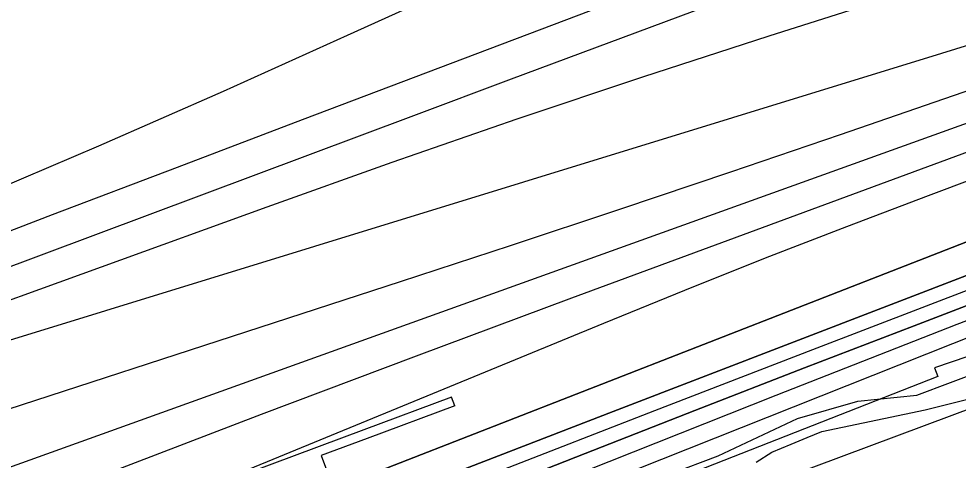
# Model space of a CAD drawing. Extents: x 3651524 to 3689615, y 505651 to 531377.
# Drawn here: x 3673572 to 3674319, y 514697 to 515048 of the extents above; entities that cross this region are included whole.
import ezdxf

# ---------------------------------------------------------------- set-up
doc = ezdxf.new("R2010")
doc.units = 0
for name, color, linetype in [('V-CHAN-DOCK', 7, 'Continuous'), ('V-RIVR-EDGE', 7, 'Continuous'), ('V-RRAP-RVMT', 7, 'Continuous'), ('V-SITE-VEGE', 7, 'Continuous'), ('V-TOPO-DPTH', 7, 'Continuous'), ('V-TOPO-MAJR', 7, 'Continuous'), ('V-TOPO-MINR', 7, 'Continuous'), ('V-TOPO-WATR', 7, 'Continuous')]:
    doc.layers.add(name, color=color, linetype=linetype)

msp = doc.modelspace()

# ---------------------------------------------------------------- linework, layer by layer
at = {"layer": 'V-CHAN-DOCK'}
msp.add_line((3673918.435, 514739.883), (3673915.889, 514746.697), dxfattribs=at)
for points in [[(3673915.889, 514746.697), (3673846.333, 514720.685), (3673682.159, 514659.509), (3673612.369, 514632.693)], [(3673918.435, 514739.883), (3673848.876, 514713.869), (3673812.363, 514700.262)], [(3673812.363, 514700.262), (3673826.848, 514661.455), (3673798.074, 514650.734), (3673800.712, 514642.709)]]:
    msp.add_lwpolyline(points, dxfattribs=at)
at = {"layer": 'V-RIVR-EDGE'}
msp.add_lwpolyline([(3673501.735, 514443.422), (3673605.099, 514486.99), (3673668.224, 514523.454), (3673715.694, 514541.346), (3673763.732, 514546.03), (3673840.054, 514578.859), (3673888.138, 514602.153), (3673960.252, 514632.591), (3674052.198, 514671.385), (3674127.91, 514700.014), (3674191.018, 514729.874), (3674239.078, 514743.563), (3674285.916, 514748.25), (3674339.395, 514768.528), (3674387.477, 514791.222), (3674436.752, 514810.911), (3674528.672, 514838.899), (3674604.976, 514864.524), (3674644.067, 514892.643), (3674667.483, 514893.786), (3674714.357, 514913.481), (3674784.678, 514946.925), (3674864.629, 514990.551)], dxfattribs=at)
at = {"layer": 'V-RRAP-RVMT'}
for points in [[(3674802.758, 515079.503), (3674697.021, 515045.83), (3674562.193, 514999.879), (3674336.135, 514917.829), (3674379.368, 514797.162), (3674299.881, 514769.994)], [(3674299.881, 514769.994), (3674302.712, 514763.262), (3673919.033, 514612.627), (3673922.637, 514603.584), (3673891.869, 514590.623), (3673880.865, 514573.89), (3673856.434, 514565.362), (3673838.939, 514570.166), (3673793.222, 514550.544), (3673787.44, 514539.403), (3673769.619, 514532.721), (3673756.46, 514537.705), (3673717.857, 514521.308), (3673711.236, 514536.484), (3673517.531, 514463.673)]]:
    msp.add_lwpolyline(points, dxfattribs=at)
at = {"layer": 'V-SITE-VEGE'}
msp.add_lwpolyline([(3674158.043, 514695.157), (3674170.652, 514702.884), (3674186.026, 514709.237), (3674198.64, 514714.793), (3674210.469, 514719.362), (3674292.432, 514736.735), (3674387.894, 514760.578)], dxfattribs=at)
at = {"layer": 'V-TOPO-DPTH'}
for points in [[(3673369.07, 514530.871), (3674037.096, 514805.752), (3674101.315, 514831.824), (3674165.692, 514857.494), (3674230.308, 514882.557), (3674295.083, 514907.216), (3674409.443, 514950.138), (3674417.173, 514952.988), (3674424.924, 514955.778), (3674432.708, 514958.477), (3674440.513, 514961.115), (3674479.115, 514973.914), (3674503.722, 514981.973), (3674528.367, 514989.909), (3674553.07, 514997.664), (3674577.812, 515005.298), (3674602.561, 515012.909), (3674627.28, 515020.613), (3674651.957, 515028.455), (3674676.604, 515036.39), (3675470.188, 515294.321)], [(3673369.07, 514530.871), (3674037.096, 514805.752), (3674101.315, 514831.824), (3674165.692, 514857.494), (3674230.308, 514882.557), (3674295.083, 514907.216), (3674409.443, 514950.138), (3674417.173, 514952.988), (3674424.924, 514955.778), (3674432.708, 514958.477), (3674440.513, 514961.115), (3674479.115, 514973.914), (3674503.722, 514981.973), (3674528.367, 514989.909), (3674553.07, 514997.664), (3674577.812, 515005.298), (3674602.561, 515012.909), (3674627.28, 515020.613), (3674651.957, 515028.455), (3674676.604, 515036.39), (3675470.188, 515294.321)], [(3672651.783, 514221.387), (3672786.244, 514272.462), (3672920.651, 514323.676), (3673284.698, 514462.717), (3673292.65, 514465.773), (3673300.593, 514468.851), (3673308.523, 514471.962), (3673316.445, 514475.095), (3673401.163, 514508.803), (3673451.457, 514528.757), (3673501.777, 514548.647), (3673552.135, 514568.439), (3673602.519, 514588.165), (3674373.065, 514888.996), (3674407.128, 514902.038), (3674441.3, 514914.782), (3674475.636, 514927.079), (3674510.081, 514939.076), (3675229.443, 515184.377)], [(3675229.443, 515184.377), (3674510.081, 514939.076), (3674475.636, 514927.079), (3674441.3, 514914.782), (3674407.128, 514902.038), (3674373.065, 514888.996), (3673602.519, 514588.165), (3673552.135, 514568.439), (3673501.777, 514548.647), (3673451.457, 514528.757), (3673401.163, 514508.803), (3673316.445, 514475.095), (3673308.523, 514471.962), (3673300.593, 514468.851), (3673292.65, 514465.773), (3673284.698, 514462.717), (3672920.651, 514323.676), (3672786.244, 514272.462), (3672651.783, 514221.387)], [(3672211.767, 513951.485), (3673199.733, 514346.026), (3673220.929, 514354.485), (3673242.128, 514362.937), (3673263.331, 514371.379), (3673284.536, 514379.814), (3673305.743, 514388.245), (3673326.949, 514396.677), (3673348.155, 514405.111), (3673369.36, 514413.546), (3674419.143, 514831.185), (3674427.038, 514834.306), (3674434.941, 514837.405), (3674442.857, 514840.47), (3674450.783, 514843.512), (3674464.599, 514848.782), (3674465.625, 514849.167), (3674468.722, 514850.266), (3674484.199, 514855.509), (3674492.983, 514858.459), (3674501.777, 514861.377), (3674510.587, 514864.247), (3674519.408, 514867.087), (3675495.662, 515178.441)], [(3672469.633, 514122.417), (3673270.549, 514431.454), (3673289.69, 514438.872), (3673308.817, 514446.326), (3673327.922, 514453.835), (3673347.013, 514461.382), (3673553.743, 514543.442), (3673676.261, 514591.86), (3673798.877, 514640.028), (3673921.639, 514687.822), (3674044.498, 514735.367), (3674406.065, 514874.658), (3674428.224, 514883.039), (3674450.449, 514891.238), (3674472.773, 514899.163), (3674495.163, 514906.907), (3675040.724, 515091.857)], [(3675040.724, 515091.857), (3674495.163, 514906.907), (3674472.773, 514899.163), (3674450.449, 514891.238), (3674428.224, 514883.039), (3674406.065, 514874.658), (3674044.498, 514735.367), (3673921.639, 514687.822), (3673798.877, 514640.028), (3673676.261, 514591.86), (3673553.743, 514543.442), (3673347.013, 514461.382), (3673327.922, 514453.835), (3673308.817, 514446.326), (3673289.69, 514438.872), (3673270.549, 514431.454), (3672469.633, 514122.417)], [(3674856.372, 515004.829), (3674756.809, 514971.538), (3674657.323, 514938.017), (3674481.944, 514878.585), (3674470.229, 514874.538), (3674458.548, 514870.399), (3674446.917, 514866.122), (3674435.318, 514861.754), (3674283.769, 514803.651), (3674196.482, 514770.005), (3674109.276, 514736.15), (3674022.193, 514701.981), (3673935.192, 514667.603), (3673379.459, 514446.85), (3673348.521, 514434.587), (3673317.57, 514422.356), (3673286.601, 514410.17), (3673255.62, 514398.016), (3673068.285, 514324.685), (3672943.66, 514275.806), (3672819.078, 514226.817), (3672694.561, 514177.663)], [(3674856.372, 515004.829), (3674756.809, 514971.538), (3674657.323, 514938.017), (3674481.944, 514878.585), (3674470.229, 514874.538), (3674458.548, 514870.399), (3674446.917, 514866.122), (3674435.318, 514861.754), (3674283.769, 514803.651), (3674196.482, 514770.005), (3674109.276, 514736.15), (3674022.193, 514701.981), (3673935.192, 514667.603), (3673379.459, 514446.85), (3673348.521, 514434.587), (3673317.57, 514422.356), (3673286.601, 514410.17), (3673255.62, 514398.016), (3673068.285, 514324.685), (3672943.66, 514275.806), (3672819.078, 514226.817), (3672694.561, 514177.663)], [(3672795.57, 514184.625), (3673199.733, 514346.026), (3673220.929, 514354.485), (3673242.128, 514362.937), (3673263.331, 514371.379), (3673284.536, 514379.814), (3673305.743, 514388.245), (3673326.949, 514396.677), (3673348.155, 514405.111), (3673369.36, 514413.546), (3674419.143, 514831.185), (3674427.038, 514834.306), (3674434.941, 514837.405), (3674442.857, 514840.47), (3674450.783, 514843.512), (3674464.599, 514848.782), (3674465.625, 514849.167), (3674468.722, 514850.266), (3674484.199, 514855.509), (3674492.983, 514858.459), (3674501.777, 514861.377), (3674510.587, 514864.247), (3674519.408, 514867.087), (3674680.155, 514918.353)]]:
    msp.add_lwpolyline(points, dxfattribs=at)
at = {"layer": 'V-TOPO-MAJR'}
for points in [[(3672530.997, 514459.508), (3673164.905, 514700.658), (3673187.317, 514709.163), (3673209.737, 514717.645), (3673232.171, 514726.092), (3673254.614, 514734.515), (3673885.973, 514970.904), (3673963.63, 514999.927), (3674041.31, 515028.889), (3674119.024, 515057.758)], [(3672591.446, 514271.51), (3673217.186, 514519.594), (3673245.527, 514530.813), (3673273.876, 514542.012), (3673302.236, 514553.181), (3673330.605, 514564.331), (3673519.108, 514638.301), (3673641.878, 514686.044), (3673764.838, 514733.285), (3673888.085, 514779.774), (3674011.523, 514825.761), (3674381.564, 514962.333), (3674399.187, 514968.737), (3674416.85, 514975.022), (3674434.576, 514981.13), (3674452.343, 514987.12), (3674546.1, 515018.205), (3674599.141, 515035.53), (3674652.282, 515052.539)]]:
    msp.add_lwpolyline(points, dxfattribs=at)
at = {"layer": 'V-TOPO-MINR'}
for points in [[(3673369.07, 514530.871), (3674037.096, 514805.752), (3674101.315, 514831.824), (3674165.692, 514857.494), (3674230.308, 514882.557), (3674295.083, 514907.216), (3674409.443, 514950.138), (3674417.173, 514952.988), (3674424.924, 514955.778), (3674432.708, 514958.477), (3674440.513, 514961.115), (3674479.115, 514973.914), (3674503.722, 514981.973), (3674528.367, 514989.909), (3674553.07, 514997.664), (3674577.812, 515005.298), (3674602.561, 515012.909), (3674627.28, 515020.613), (3674651.957, 515028.455), (3674676.604, 515036.39), (3675470.188, 515294.321)], [(3673396.466, 514439.243), (3674174.071, 514748.328), (3674222.025, 514767.28), (3674270.028, 514786.107), (3674318.105, 514804.745), (3674366.231, 514823.258), (3674449.955, 514855.277), (3674456.269, 514857.65), (3674462.6, 514859.973), (3674468.958, 514862.224), (3674475.333, 514864.425), (3674570.68, 514896.73), (3674624.781, 514914.929), (3674678.934, 514932.969), (3674733.166, 514950.772), (3674787.451, 514968.418), (3675506.237, 515200.323)], [(3672651.783, 514221.387), (3672786.244, 514272.462), (3672920.651, 514323.676), (3673284.698, 514462.717), (3673292.65, 514465.773), (3673300.593, 514468.851), (3673308.523, 514471.962), (3673316.445, 514475.095), (3673401.163, 514508.803), (3673451.457, 514528.757), (3673501.777, 514548.647), (3673552.135, 514568.439), (3673602.519, 514588.165), (3674373.065, 514888.996), (3674407.128, 514902.038), (3674441.3, 514914.782), (3674475.636, 514927.079), (3674510.081, 514939.076), (3675229.443, 515184.377)], [(3672134.986, 514331.293), (3673174.894, 514729.366), (3673188.3, 514734.501), (3673201.704, 514739.641), (3673215.106, 514744.787), (3673228.506, 514749.937), (3673400.15, 514815.951), (3673499.398, 514854.04), (3673598.683, 514892.034), (3673698.021, 514929.887), (3673797.395, 514967.645), (3674294.145, 515155.983)], [(3672761.855, 514466.598), (3673186.933, 514613.694), (3673213.932, 514622.952), (3673240.964, 514632.109), (3673268.047, 514641.116), (3673295.164, 514650.022), (3673875.26, 514838.743), (3673962.932, 514867.503), (3674050.508, 514896.55), (3674137.94, 514926.027), (3674225.276, 514955.79), (3674322.881, 514989.321), (3674361.371, 515002.452), (3674399.897, 515015.474), (3674438.478, 515028.332), (3674477.096, 515041.081), (3674705.549, 515115.964)], [(3672469.633, 514122.417), (3673270.549, 514431.454), (3673289.69, 514438.872), (3673308.817, 514446.326), (3673327.922, 514453.835), (3673347.013, 514461.382), (3673553.743, 514543.442), (3673676.261, 514591.86), (3673798.877, 514640.028), (3673921.639, 514687.822), (3674044.498, 514735.367), (3674406.065, 514874.658), (3674428.224, 514883.039), (3674450.449, 514891.238), (3674472.773, 514899.163), (3674495.163, 514906.907), (3675040.724, 515091.857)], [(3672050.94, 514355.676), (3673033.21, 514704.4), (3673059.939, 514713.979), (3673086.63, 514723.664), (3673113.263, 514733.508), (3673139.856, 514743.459), (3673189.916, 514762.359), (3673191.45, 514762.941), (3673196.043, 514764.709), (3673214.25, 514771.803), (3673224.87, 514775.975), (3673235.474, 514780.187), (3673246.054, 514784.459), (3673256.619, 514788.77), (3673435.852, 514862.5), (3673535.782, 514904.258), (3673635.394, 514946.75), (3673734.528, 514990.345), (3673833.345, 515034.674), (3673945.389, 515085.686)], [(3672362.816, 513992.51), (3673312.183, 514353.899), (3673325.52, 514358.982), (3673338.855, 514364.073), (3673352.186, 514369.173), (3673365.514, 514374.281), (3673539.781, 514441.145), (3673640.29, 514479.558), (3673740.865, 514517.796), (3673841.541, 514555.771), (3673942.282, 514593.57), (3674443.951, 514781.054), (3674465.505, 514789.021), (3674487.096, 514796.885), (3674508.742, 514804.595), (3674530.426, 514812.201), (3675322.54, 515086.89)], [(3672726.945, 514513.643), (3672849.606, 514559.273), (3672972.114, 514605.317), (3673191.66, 514688.464), (3673204.291, 514693.217), (3673216.935, 514697.934), (3673229.599, 514702.596), (3673242.277, 514707.223), (3673769.403, 514898.325), (3673868.682, 514933.663), (3673968.226, 514968.223), (3674068.166, 515001.619), (3674168.372, 515034.237), (3674303.081, 515077.217)], [(3672114.11, 514151.892), (3673044.344, 514505.194), (3673079.972, 514518.529), (3673115.683, 514531.633), (3673151.52, 514544.392), (3673187.44, 514556.921), (3673224.157, 514569.529), (3673241.772, 514575.606), (3673259.375, 514581.716), (3673276.96, 514587.876), (3673294.534, 514594.07), (3673312.095, 514600.302), (3673329.648, 514606.553), (3673347.193, 514612.83), (3673364.73, 514619.126), (3674353.485, 514974.922), (3674381.08, 514984.733), (3674408.723, 514994.404), (3674436.44, 515003.863), (3674464.205, 515013.182), (3674621.047, 515065.159)], [(3672085.876, 514258.857), (3673027.757, 514605.894), (3673060.47, 514617.996), (3673093.162, 514630.155), (3673125.821, 514642.401), (3673158.46, 514654.704), (3673217.008, 514676.861), (3673220.36, 514678.118), (3673223.717, 514679.36), (3673227.082, 514680.582), (3673230.451, 514681.79), (3673306.989, 514708.959), (3673348.719, 514723.474), (3673390.567, 514737.635), (3673432.591, 514751.265), (3673474.732, 514764.539), (3674305.823, 515020.553), (3674346.882, 515033.251), (3674387.922, 515046.011), (3674428.934, 515058.862)], [(3672708.766, 514199.446), (3672824.94, 514244.706), (3673263.183, 514415.009), (3673288.162, 514424.748), (3673313.127, 514434.523), (3673338.07, 514444.353), (3673362.999, 514454.22), (3673701.967, 514588.808), (3673827.089, 514638.248), (3673952.319, 514687.412), (3674077.712, 514736.161), (3674203.212, 514784.632), (3674420.688, 514868.214), (3674437.568, 514874.586), (3674454.498, 514880.821), (3674471.501, 514886.851), (3674488.554, 514892.746), (3674771.42, 514988.621), (3674902.727, 515032.933)], [(3672694.561, 514177.663), (3672819.078, 514226.817), (3672943.66, 514275.806), (3673068.285, 514324.685), (3673255.62, 514398.016), (3673286.601, 514410.17), (3673317.57, 514422.356), (3673348.521, 514434.587), (3673379.459, 514446.85), (3673935.192, 514667.603), (3674022.193, 514701.981), (3674109.276, 514736.15), (3674196.482, 514770.005), (3674283.769, 514803.651), (3674435.318, 514861.754), (3674446.917, 514866.122), (3674458.548, 514870.399), (3674470.229, 514874.538), (3674481.944, 514878.585), (3674657.323, 514938.017), (3674756.809, 514971.538), (3674856.372, 515004.829)]]:
    msp.add_lwpolyline(points, dxfattribs=at)
at = {"layer": 'V-TOPO-WATR'}
msp.add_lwpolyline([(3672211.767, 513951.485), (3673199.733, 514346.026), (3673220.929, 514354.485), (3673242.128, 514362.937), (3673263.331, 514371.379), (3673284.536, 514379.814), (3673305.743, 514388.245), (3673326.949, 514396.677), (3673348.155, 514405.111), (3673369.36, 514413.546), (3674419.143, 514831.185), (3674427.038, 514834.306), (3674434.941, 514837.405), (3674442.857, 514840.47), (3674450.783, 514843.512), (3674464.599, 514848.782), (3674465.625, 514849.167), (3674468.722, 514850.266), (3674484.199, 514855.509), (3674492.983, 514858.459), (3674501.777, 514861.377), (3674510.587, 514864.247), (3674519.408, 514867.087), (3675495.662, 515178.441)], dxfattribs=at)

doc.saveas('drawing.dxf')
